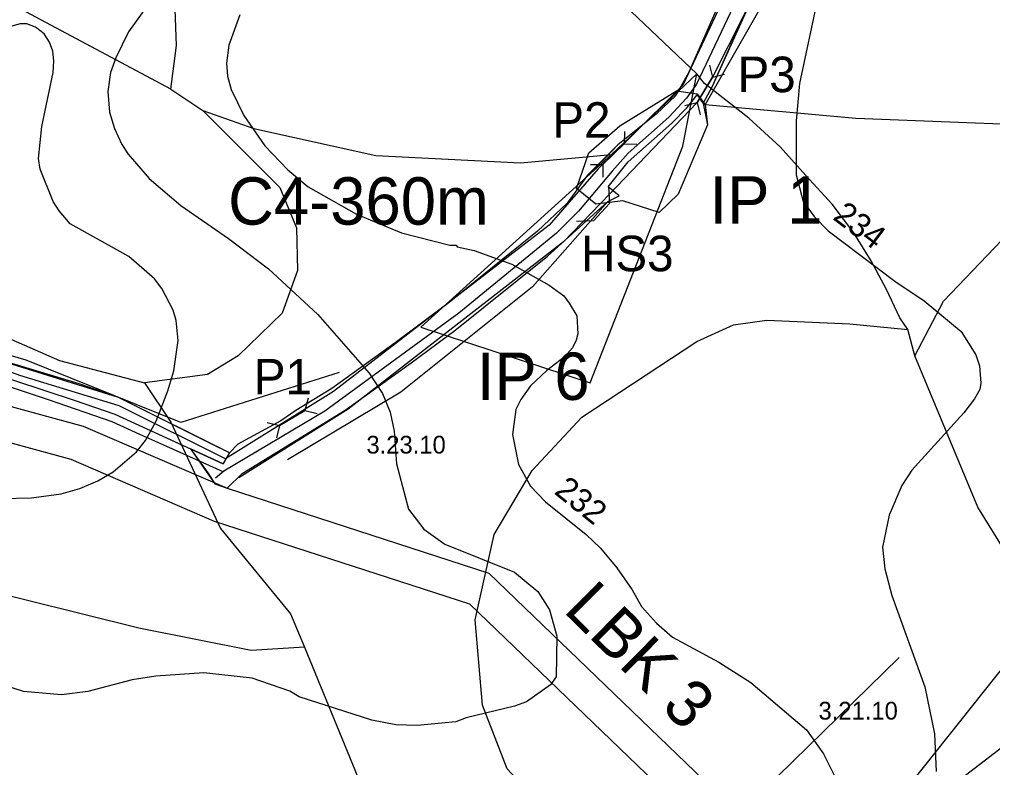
# Model space of a CAD drawing. Extents: x -662500 to -655523, y -1056000 to -1049993.
# Drawn here: x -661057.8 to -660647.3, y -1052866.9 to -1052551 of the extents above; entities that cross this region are included whole.
import ezdxf

# ---------------------------------------------------------------- set-up
doc = ezdxf.new("R2010")
doc.units = 0
for name, color, linetype in [('Vrstva 10', 7, 'Continuous'), ('Vrstva 12', 7, 'Continuous'), ('Vrstva 17', 7, 'Continuous'), ('Vrstva 18', 7, 'Continuous'), ('Vrstva 24', 7, 'Continuous'), ('Vrstva 32', 7, 'Continuous'), ('Vrstva 37', 7, 'Continuous'), ('Vrstva 5', 7, 'Continuous'), ('Vrstva 51', 7, 'Continuous'), ('Vrstva 52', 7, 'Continuous'), ('Vrstva 57', 7, 'Continuous'), ('Vrstva 61', 7, 'Continuous'), ('Vrstva 7', 7, 'Continuous')]:
    doc.layers.add(name, color=color, linetype=linetype)

# ---------------------------------------------------------------- blocks, each defined once
blk = doc.blocks.new('PSZ019')
at = {"layer": 'Vrstva 17'}
blk.add_lwpolyline([(-10, -5), (-5, 0), (5, 0), (10, -5)], dxfattribs=at)
blk = doc.blocks.new('PSZ017')
at = {"layer": 'Vrstva 17'}
for points in [[(-10, 3.75), (-6.25, 0), (-10, -3.75)], [(-6.25, 0), (6.25, 0)], [(10, 3.75), (6.25, 0), (10, -3.75)]]:
    blk.add_lwpolyline(points, dxfattribs=at)

msp = doc.modelspace()

# ---------------------------------------------------------------- linework, layer by layer
at = {"layer": 'Vrstva 10'}
msp.add_lwpolyline([(-660730.96, -1052491.07), (-660742.4, -1052515.29), (-660772.11, -1052578.35), (-660776.37, -1052584.21), (-660783.83, -1052592.29), (-660801.06, -1052607.48), (-660807.81, -1052615.02), (-660821.93, -1052631.99), (-660831.3, -1052641.31), (-660872.41, -1052674.97), (-660929.03, -1052716.48), (-660971.55, -1052741.79), (-660975.1, -1052744.68)], dxfattribs=at)
at = {"layer": 'Vrstva 12'}
msp.add_lwpolyline([(-660971.84, -1052741.96), (-660995.69, -1052731.28), (-661007, -1052726.22), (-661018.69, -1052720.98), (-661045.51, -1052711.57), (-661098.74, -1052693.85), (-661163.88, -1052677.78), (-661196.89, -1052668.88), (-661256.98, -1052652.95)], dxfattribs=at)
at = {"layer": 'Vrstva 24'}
for points in [[(-660772, -1052574), (-660874.5, -1052476.5), (-660885, -1052465), (-660916, -1052440.5), (-660936, -1052426), (-660954.5, -1052417.5), (-660980.5, -1052408), (-661038, -1052393), (-661089.5, -1052368.5), (-661136, -1052338), (-661184, -1052312.5), (-661189, -1052307)], [(-660994, -1052580.5), (-660991.5, -1052562), (-660992.5, -1052535), (-661005.5, -1052499), (-661026.5, -1052472), (-661069, -1052440.5), (-661092.5, -1052426.5), (-661160, -1052395.5), (-661174.5, -1052382), (-661185, -1052364)], [(-660680, -1052693), (-660668, -1052670), (-660625, -1052625), (-660559, -1052571), (-660471.5, -1052512.5), (-660425, -1052485), (-660396.5, -1052473), (-660357, -1052462), (-660276, -1052455), (-660243.5, -1052445.5), (-660138, -1052390)], [(-660994, -1052580.5), (-661181, -1052480.5), (-661197, -1052467), (-661227, -1052423)], [(-661304, -1052572.5), (-661240.5, -1052618), (-661195.5, -1052637.5), (-661122, -1052659.5), (-661041, -1052695), (-661005, -1052704.5)], [(-660808, -1052608), (-660888.5, -1052681), (-660817, -1052704.5), (-660778, -1052604.5), (-660772, -1052574)], [(-660808, -1052608), (-660772, -1052574)], [(-660683, -1052682), (-660686.4, -1052677), (-660691.99, -1052665.07), (-660698.52, -1052652.91), (-660705.76, -1052641.07), (-660714.93, -1052629.04), (-660725.99, -1052616.89), (-660736.84, -1052604.8), (-660750.08, -1052592.71), (-660768.76, -1052578.04), (-660772, -1052574)], [(-660994, -1052580.5), (-660980.5, -1052589.5)], [(-660980.5, -1052589.5), (-660948, -1052622), (-660941, -1052639), (-660940.5, -1052657), (-660947, -1052675), (-660965.5, -1052693), (-660978.5, -1052701), (-661005, -1052704.5)], [(-660980.5, -1052589.5), (-660959, -1052597), (-660907.5, -1052608.5), (-660846.5, -1052611.5), (-660808, -1052608)], [(-660781, -1052927), (-660835.5, -1052885.5), (-660852, -1052867.5), (-660862.5, -1052840.5), (-660865.5, -1052804.5), (-660857.5, -1052768.5), (-660841.5, -1052741.5), (-660820.5, -1052719), (-660772, -1052687), (-660756.5, -1052680), (-660742.5, -1052678), (-660707.5, -1052679.5), (-660683, -1052682)], [(-660680, -1052693), (-660683, -1052682)], [(-660420, -1052937), (-660474.5, -1052915), (-660540, -1052878.5), (-660592, -1052838), (-660628.5, -1052797.5), (-660653.5, -1052757), (-660680, -1052693)], [(-661005, -1052704.5), (-660994, -1052721), (-660973, -1052766), (-660943.5, -1052802), (-660937.5, -1052816)], [(-660937.5, -1052816), (-660960, -1052817.5), (-661007.5, -1052808), (-661080, -1052790), (-661116, -1052786), (-661160.5, -1052787.5), (-661235, -1052795), (-661288.5, -1052794.5), (-661311.5, -1052788)], [(-660937.5, -1052816), (-660915, -1052871), (-660892, -1052911.5), (-660877, -1052925), (-660853, -1052939)]]:
    msp.add_lwpolyline(points, dxfattribs=at)
at = {"layer": 'Vrstva 32'}
msp.add_lwpolyline([(-660970.85, -1052736.56), (-661015.77, -1052714.15), (-661057.65, -1052701.38), (-661074.91, -1052695), (-661122.93, -1052681.91), (-661149.6, -1052676.19), (-661184.21, -1052667.19), (-661328.04, -1052628.37)], dxfattribs=at)
at = {"layer": 'Vrstva 37'}
msp.add_lwpolyline([(-661300.67, -1052546.9), (-661245.57, -1052460.16), (-661215.38, -1052383.27), (-661093.2, -1052036.62), (-661059.91, -1052039.12), (-661052.32, -1052039.28), (-660977.8, -1052048.89), (-660913.91, -1052057.78), (-660920.61, -1052206.16), (-660810.17, -1052287.05), (-660506.62, -1052383.42), (-660536.22, -1052464.9), (-660540.27, -1052493.39), (-660540.27, -1052503.48), (-660534.66, -1052516.97), (-660434.32, -1052493.61), (-660230.57, -1052568.54), (-660284.32, -1052681.97), (-660363.46, -1052667.73), (-660573.1, -1052736.64), (-660686.93, -1052879.97), (-660981.83, -1052946.49), (-661035.35, -1052984.09), (-661278.3, -1052879.13)], dxfattribs=at)
msp.add_lwpolyline([(-661234.06, -1053140.82), (-660958.01, -1052955.16), (-660828.41, -1052935.32), (-660688.36, -1052892.92), (-660553.31, -1052789.11), (-660369.71, -1052706.96), (-660290.66, -1052724.21), (-660337.18, -1052820.64), (-660356.48, -1052923.15), (-660446.27, -1052991.51), (-660506.13, -1053013.32), (-660608.87, -1053013.32), (-660726.31, -1053026.56), (-660746.15, -1053043.81), (-660754.61, -1053064.64), (-660780.18, -1053120.96), (-660865.36, -1053222.79), (-660913.12, -1053274.78), (-660954.8, -1053281.43), (-660981.14, -1053263.41), (-661072.84, -1053185.46), (-661116.02, -1053160.8)], close=True, dxfattribs=at)
at = {"layer": 'Vrstva 5'}
for points in [[(-660755.18, -1052527.06), (-660775.44, -1052573.22), (-660780.95, -1052583.18), (-660789.17, -1052591), (-660805.31, -1052603.95), (-660818.19, -1052616.74), (-660826.8, -1052628.64), (-660839.31, -1052640.39), (-660876.46, -1052670.55), (-660899.32, -1052687.63), (-660925.98, -1052706.8), (-660941.27, -1052716.2), (-660947.51, -1052720.49), (-660965.72, -1052730.41), (-660969.23, -1052734.04), (-660971.93, -1052738.59), (-660985.61, -1052732.34), (-660975.35, -1052747.07), (-660970.26, -1052748.97), (-660963.87, -1052742.7), (-660920.45, -1052716.01), (-660892.53, -1052696.06), (-660874.07, -1052682.42), (-660835.01, -1052650.9), (-660809.61, -1052627.89), (-660804.83, -1052625.49), (-660809.42, -1052621.74), (-660801.02, -1052611.14), (-660782.55, -1052594.75), (-660776.11, -1052588.25), (-660771.96, -1052582.87), (-660769.37, -1052586.51), (-660765.45, -1052579.22), (-660733.95, -1052509.32)], [(-660755.18, -1052527.06), (-660775.44, -1052573.22), (-660780.95, -1052583.18), (-660789.17, -1052591), (-660805.31, -1052603.95), (-660810.6, -1052609.41), (-660818.19, -1052616.74), (-660826.8, -1052628.64), (-660839.31, -1052640.39), (-660876.46, -1052670.55), (-660899.32, -1052687.63), (-660925.98, -1052706.8), (-660941.27, -1052716.2), (-660947.51, -1052720.49), (-660965.72, -1052730.41), (-660969.23, -1052734.04), (-660976.88, -1052730.22), (-661016.03, -1052710.7), (-661032.59, -1052704.91), (-661097.45, -1052685.24)], [(-661098.01, -1052690.99), (-661034.75, -1052711.78), (-661017.58, -1052717.73), (-660985.61, -1052732.34), (-660978.36, -1052742.41), (-660975.35, -1052747.07), (-660970.26, -1052748.97), (-660963.87, -1052742.7), (-660920.45, -1052716.01), (-660892.53, -1052696.06), (-660874.07, -1052682.42), (-660835.01, -1052650.9), (-660809.61, -1052627.89), (-660804.83, -1052625.49), (-660809.42, -1052621.74), (-660801.02, -1052611.14), (-660782.55, -1052594.75), (-660776.11, -1052588.25), (-660771.96, -1052582.87), (-660769.37, -1052586.51), (-660765.45, -1052579.22), (-660744.66, -1052532.13)], [(-660771.96, -1052582.87), (-660769.37, -1052586.51), (-660767.55, -1052595.54)]]:
    msp.add_lwpolyline(points, dxfattribs=at)
msp.add_lwpolyline([(-661326.26, -1052624.84), (-661328.05, -1052628.35), (-661320.64, -1052631.78), (-661307.34, -1052636.08), (-661260.67, -1052649.2), (-661246.07, -1052652.95), (-661144.61, -1052680), (-661098.01, -1052690.99), (-661034.75, -1052711.78), (-661017.58, -1052717.73), (-660971.93, -1052738.59), (-660969.23, -1052734.04), (-661016.03, -1052710.7), (-661097.45, -1052685.24), (-661144.12, -1052675.27), (-661244.57, -1052648.2), (-661259.73, -1052644.32), (-661306.81, -1052632.1), (-661319.01, -1052627.9)], close=True, dxfattribs=at)
at = {"layer": 'Vrstva 51'}
for points in [[(-661333.87, -1052639.96), (-661030.97, -1052722.69), (-660970.26, -1052748.97), (-660859.83, -1052784.77), (-660719.81, -1052919.67), (-660703.56, -1053036.33), (-660627.44, -1053034.97), (-660487.78, -1053023.58), (-660465.78, -1053017.23), (-660435.07, -1052998.4)], [(-660435.71, -1053016.39), (-660459.67, -1053031.08), (-660485.06, -1053038.41), (-660626.7, -1053049.96), (-660716.58, -1053051.57), (-660733.95, -1052926.87), (-660867.75, -1052797.97), (-660975.56, -1052763.02), (-661035.95, -1052736.88), (-661337.82, -1052654.43)]]:
    msp.add_lwpolyline(points, dxfattribs=at)
at = {"layer": 'Vrstva 52'}
for points in [[(-660768.57, -1052587.01), (-660724.21, -1052509.24), (-660640.37, -1052537), (-660593.93, -1052532.78), (-660534.66, -1052516.97)], [(-660809.61, -1052627.89), (-660841.41, -1052663.91), (-660896.9, -1052708.39), (-660944.8, -1052737.02)]]:
    msp.add_lwpolyline(points, dxfattribs=at)
msp.add_lwpolyline([(-660817.63, -1052607.34), (-660804.53, -1052595.93), (-660780.64, -1052581.11), (-660771.91, -1052582.42), (-660768.57, -1052587.01), (-660767.55, -1052595.54), (-660779.87, -1052624.78), (-660787.96, -1052632.52), (-660803.24, -1052627.54), (-660814.67, -1052628.98), (-660822.76, -1052622.42)], close=True, dxfattribs=at)
at = {"layer": 'Vrstva 57'}
for points in [[(-660240.14, -1052589.03), (-660367.97, -1052599.37), (-660411.21, -1052606.42), (-660478.88, -1052627.1), (-660527.29, -1052616.29), (-660561.13, -1052608.3), (-660596.85, -1052597.02), (-660704.94, -1052592.79), (-660768.57, -1052587.01)], [(-660923, -1052700.06), (-660989.74, -1052721.21), (-661055.06, -1052694.89), (-661244.93, -1052639.43)], [(-660686.61, -1052820.49), (-660750.76, -1052883.23), (-660782.95, -1052946.91), (-660800.11, -1052985.92), (-660876.71, -1053083.67), (-660942.98, -1053138.66), (-661001.03, -1053248.46)]]:
    msp.add_lwpolyline(points, dxfattribs=at)
at = {"layer": 'Vrstva 61'}
for points in [[(-660738.08, -1052494.07), (-660777.88, -1052578.81), (-660800.49, -1052601.16), (-660813.62, -1052614.14), (-660834.28, -1052637.91), (-660925.3, -1052708.08), (-660970.85, -1052736.56)], [(-660726.22, -1052497.62), (-660765.46, -1052575.43), (-660771.92, -1052586.13), (-660808.78, -1052624.64), (-660828.23, -1052644.96), (-660919.18, -1052715.59), (-660965.2, -1052744.53)]]:
    msp.add_lwpolyline(points, dxfattribs=at)
at = {"layer": 'Vrstva 7'}
for p, q in [((-660719.16, -1052533.52), (-660728.79, -1052578.02)), ((-660719.16, -1052533.52), (-660728.79, -1052578.02)), ((-661004.29, -1052545.7), (-661011.8, -1052556.19)), ((-660964.89, -1052549.1), (-660969.43, -1052561.86)), ((-661057.57, -1052552.93), (-661066.64, -1052555.34)), ((-661054.74, -1052552.93), (-661057.57, -1052552.93)), ((-661051.06, -1052554.27), (-661054.74, -1052552.93)), ((-661047.37, -1052557.04), (-661051.06, -1052554.27)), ((-661045.18, -1052560.67), (-661047.37, -1052557.04)), ((-661011.8, -1052556.19), (-661017.19, -1052567.24)), ((-661043.69, -1052564.41), (-661045.18, -1052560.67)), ((-660969.43, -1052561.86), (-660970.42, -1052569.51)), ((-661043.28, -1052568.56), (-661043.69, -1052564.41)), ((-661043.54, -1052573.48), (-661043.28, -1052568.56)), ((-661017.19, -1052567.24), (-661019.45, -1052573.48)), ((-660970.42, -1052569.51), (-660969.99, -1052574.9)), ((-661048.36, -1052596.15), (-661043.54, -1052573.48)), ((-661019.45, -1052573.48), (-661020.59, -1052581.42)), ((-660969.99, -1052574.9), (-660968.44, -1052580.56)), ((-660728.79, -1052578.02), (-660730.07, -1052593.89)), ((-660728.79, -1052578.02), (-660730.07, -1052593.89)), ((-661020.59, -1052581.42), (-661019.88, -1052590.2)), ((-660968.44, -1052580.56), (-660963.19, -1052591.62)), ((-661019.88, -1052590.2), (-661017.75, -1052597.01)), ((-660963.19, -1052591.62), (-660954.26, -1052604.37)), ((-660730.07, -1052593.89), (-660730.07, -1052616.56)), ((-660730.07, -1052593.89), (-660730.07, -1052616.56)), ((-661049.78, -1052609.76), (-661048.36, -1052596.15)), ((-661017.75, -1052597.01), (-661014.63, -1052603.81)), ((-661014.63, -1052603.81), (-661011.94, -1052607.92)), ((-660954.26, -1052604.37), (-660944.63, -1052614.58)), ((-661049.07, -1052614.29), (-661049.78, -1052609.76)), ((-661011.94, -1052607.92), (-661003.16, -1052618.12)), ((-661043.54, -1052627.9), (-661049.07, -1052614.29)), ((-660944.63, -1052614.58), (-660935.98, -1052621.66)), ((-661003.16, -1052618.12), (-660989.69, -1052629.6)), ((-660730.07, -1052616.56), (-660727.23, -1052627.9)), ((-660730.07, -1052616.56), (-660727.23, -1052627.9)), ((-660935.98, -1052621.66), (-660915.58, -1052633.28)), ((-661041.14, -1052631.87), (-661043.54, -1052627.9)), ((-661036.46, -1052637.25), (-661041.14, -1052631.87)), ((-660989.69, -1052629.6), (-660969.57, -1052643.49)), ((-660727.23, -1052627.9), (-660722.56, -1052634.28)), ((-660727.23, -1052627.9), (-660722.56, -1052634.28)), ((-660915.58, -1052633.28), (-660896.58, -1052641.08)), ((-660722.56, -1052634.28), (-660716.6, -1052640.23)), ((-660722.56, -1052634.28), (-660716.6, -1052640.23)), ((-661011.66, -1052651.14), (-661036.46, -1052637.25)), ((-660969.57, -1052643.49), (-660952.7, -1052656.38)), ((-660896.58, -1052641.08), (-660876.18, -1052646.32)), ((-660716.6, -1052640.23), (-660688.55, -1052661.49)), ((-660716.6, -1052640.23), (-660688.55, -1052661.49)), ((-660876.18, -1052646.32), (-660873.63, -1052646.32)), ((-660873.63, -1052646.32), (-660873.2, -1052647.03)), ((-660873.2, -1052647.03), (-660865.97, -1052648.59)), ((-661000.89, -1052660.49), (-661011.66, -1052651.14)), ((-660865.97, -1052648.59), (-660850.1, -1052654.4)), ((-660952.7, -1052656.38), (-660931.87, -1052675.66)), ((-660850.1, -1052654.4), (-660834.31, -1052663.22)), ((-660997.77, -1052664.6), (-661000.89, -1052660.49)), ((-660992.95, -1052673.81), (-660997.77, -1052664.6)), ((-660834.31, -1052663.22), (-660828.14, -1052667.72)), ((-660688.55, -1052661.49), (-660676.07, -1052669.85)), ((-660688.55, -1052661.49), (-660676.07, -1052669.85)), ((-660828.14, -1052667.72), (-660825.87, -1052670.84)), ((-660825.87, -1052670.84), (-660822.61, -1052676.22)), ((-660676.07, -1052669.85), (-660660.48, -1052682.74)), ((-660676.07, -1052669.85), (-660660.48, -1052682.74)), ((-660991.68, -1052678.07), (-660992.95, -1052673.81)), ((-660931.87, -1052675.66), (-660910.33, -1052700.32)), ((-660822.61, -1052676.22), (-660822.18, -1052683.74)), ((-660990.83, -1052686.57), (-660991.68, -1052678.07)), ((-660822.18, -1052683.74), (-660822.9, -1052686.44)), ((-660660.48, -1052682.74), (-660654.39, -1052692.66)), ((-660660.48, -1052682.74), (-660654.39, -1052692.66)), ((-660992.67, -1052699.32), (-660990.83, -1052686.57)), ((-660822.9, -1052686.44), (-660824.45, -1052689.69)), ((-660824.45, -1052689.69), (-660827.99, -1052693.66)), ((-660654.39, -1052692.66), (-660652.83, -1052697.34)), ((-660654.39, -1052692.66), (-660652.83, -1052697.34)), ((-660827.99, -1052693.66), (-660835.36, -1052699.18)), ((-660652.83, -1052697.34), (-660652.27, -1052704.57)), ((-660652.83, -1052697.34), (-660652.27, -1052704.57)), ((-660995.22, -1052707.83), (-660992.67, -1052699.32)), ((-660910.33, -1052700.32), (-660904.66, -1052708.96)), ((-660835.36, -1052699.18), (-660842.17, -1052705.7)), ((-660842.17, -1052705.7), (-660846.28, -1052711.51)), ((-660652.27, -1052704.57), (-660652.69, -1052707.26)), ((-660652.27, -1052704.57), (-660652.69, -1052707.26)), ((-661000.18, -1052720.58), (-660995.22, -1052707.83)), ((-660904.66, -1052708.96), (-660901.4, -1052716.9)), ((-660652.69, -1052707.26), (-660654.82, -1052711.23)), ((-660652.69, -1052707.26), (-660654.82, -1052711.23)), ((-660846.28, -1052711.51), (-660848.4, -1052715.76)), ((-660654.82, -1052711.23), (-660659.35, -1052717.18)), ((-660654.82, -1052711.23), (-660659.35, -1052717.18)), ((-660901.4, -1052716.9), (-660899.7, -1052724.83)), ((-660848.4, -1052715.76), (-660849.82, -1052726.25)), ((-660659.35, -1052717.18), (-660681.32, -1052741.27)), ((-660659.35, -1052717.18), (-660681.32, -1052741.27)), ((-661004.71, -1052728.8), (-661000.18, -1052720.58)), ((-660899.7, -1052724.83), (-660898.71, -1052738.72)), ((-660849.82, -1052726.25), (-660847.27, -1052739)), ((-661008.4, -1052733.62), (-661004.71, -1052728.8)), ((-661018.32, -1052741.98), (-661008.4, -1052733.62)), ((-661024.7, -1052745.81), (-661018.32, -1052741.98)), ((-660898.71, -1052738.72), (-660893.75, -1052757.85)), ((-660847.27, -1052739), (-660842.17, -1052748.07)), ((-660681.32, -1052741.27), (-660685.57, -1052747.79)), ((-660681.32, -1052741.27), (-660685.57, -1052747.79)), ((-661032.35, -1052749.07), (-661024.7, -1052745.81)), ((-661040.29, -1052751.33), (-661032.35, -1052749.07)), ((-660842.17, -1052748.07), (-660835.93, -1052754.74)), ((-660685.57, -1052747.79), (-660690.95, -1052760.26)), ((-660685.57, -1052747.79), (-660690.95, -1052760.26)), ((-661065.51, -1052753.32), (-661052.76, -1052753.03)), ((-661052.76, -1052753.03), (-661040.29, -1052751.33)), ((-660835.93, -1052754.74), (-660818.78, -1052768.48)), ((-660893.75, -1052757.85), (-660887.23, -1052766.21)), ((-660690.95, -1052760.26), (-660693.65, -1052773.87)), ((-660690.95, -1052760.26), (-660693.65, -1052773.87)), ((-660887.23, -1052766.21), (-660878.3, -1052772.59)), ((-660818.78, -1052768.48), (-660812.69, -1052774.29)), ((-660878.3, -1052772.59), (-660848.97, -1052784.35)), ((-660812.69, -1052774.29), (-660805.74, -1052782.51)), ((-660693.65, -1052773.87), (-660692.65, -1052782.94)), ((-660693.65, -1052773.87), (-660692.65, -1052782.94)), ((-660805.74, -1052782.51), (-660799.37, -1052791.86)), ((-660692.65, -1052782.94), (-660689.82, -1052794.27)), ((-660692.65, -1052782.94), (-660689.82, -1052794.27)), ((-660848.97, -1052784.35), (-660839.05, -1052792.57)), ((-660799.37, -1052791.86), (-660795.4, -1052798.95)), ((-660839.05, -1052792.57), (-660834.23, -1052800.23)), ((-660689.82, -1052794.27), (-660675.79, -1052832.82)), ((-660689.82, -1052794.27), (-660675.79, -1052832.82)), ((-660834.23, -1052800.23), (-660831.11, -1052811.42)), ((-660795.4, -1052798.95), (-660789.02, -1052805.9)), ((-660789.02, -1052805.9), (-660782.36, -1052811.85)), ((-660831.11, -1052811.42), (-660831.4, -1052828.57)), ((-660782.36, -1052811.85), (-660762.8, -1052822.33)), ((-660762.8, -1052822.33), (-660749.2, -1052830.98)), ((-661000.32, -1052828.29), (-661010.24, -1052829.84)), ((-660980.06, -1052826.87), (-661000.32, -1052828.29)), ((-660959.65, -1052829.14), (-660980.06, -1052826.87)), ((-660831.4, -1052828.57), (-660833.8, -1052831.97)), ((-661056.16, -1052834.8), (-661070.33, -1052830.27)), ((-661010.24, -1052829.84), (-661028.95, -1052834.8)), ((-660943.7, -1052834.61), (-660959.65, -1052829.14)), ((-660833.8, -1052831.97), (-660843.87, -1052839.2)), ((-660749.2, -1052830.98), (-660725.82, -1052850.96)), ((-660675.79, -1052832.82), (-660671.82, -1052852.66)), ((-660675.79, -1052832.82), (-660671.82, -1052852.66)), ((-661040.14, -1052836.22), (-661056.16, -1052834.8)), ((-661028.95, -1052834.8), (-661040.14, -1052836.22)), ((-660939.77, -1052837.06), (-660943.7, -1052834.61)), ((-660909.22, -1052846.82), (-660939.77, -1052837.06)), ((-660848.97, -1052841.04), (-660869.38, -1052845.86)), ((-660843.87, -1052839.2), (-660848.97, -1052841.04)), ((-660898.98, -1052848.87), (-660909.22, -1052846.82)), ((-660889.98, -1052849.1), (-660898.98, -1052848.87)), ((-660873.77, -1052847.56), (-660889.98, -1052849.1)), ((-660869.38, -1052845.86), (-660873.77, -1052847.56)), ((-660725.82, -1052850.96), (-660718.59, -1052861.16)), ((-660671.82, -1052852.66), (-660671.11, -1052868.53)), ((-660671.82, -1052852.66), (-660671.11, -1052868.53)), ((-660718.59, -1052861.16), (-660708.67, -1052881))]:
    msp.add_line(p, q, dxfattribs=at)

# ---------------------------------------------------------------- block references
at = {"layer": 'Vrstva 17'}
for name, p, rotation in [('PSZ017', (-660768.69, -1052580.78), 58.88959889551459), ('PSZ017', (-660807.18, -1052607.94), 44.17131967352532), ('PSZ019', (-660812.3, -1052632.37), -132.4195672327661), ('PSZ017', (-660942.75, -1052719.29), 30.610466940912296)]:
    msp.add_blockref(name, p, dxfattribs=dict(at, rotation=rotation))

# ---------------------------------------------------------------- texts
for s, p in [('P3', (-660754.86, -1052581.72)), ('P2', (-660833, -1052600.97)), ('HS3', (-660820.87, -1052657.33)), ('P1', (-660958.95, -1052709.36))]:
    msp.add_text(s, height=15, rotation=360, dxfattribs=at).set_placement(p)
at = {"layer": 'Vrstva 18'}
msp.add_text('C4-360m', height=20, rotation=360, dxfattribs=at).set_placement((-660969.79, -1052637.67))
at = {"layer": 'Vrstva 24'}
for s, p in [('3.23.10', (-660911.43, -1052734.31)), ('3.21.10', (-660720.7, -1052846.64))]:
    msp.add_text(s, height=7.5, dxfattribs=at).set_placement(p)
at = {"layer": 'Vrstva 51'}
msp.add_text('LBK 3', height=20, rotation=315.2837, dxfattribs=at).set_placement((-660828.74, -1052800.86))
at = {"layer": 'Vrstva 52'}
for s, p in [('IP 1', (-660766.64, -1052637.19)), ('IP 6', (-660864.85, -1052711.66))]:
    msp.add_text(s, height=20, dxfattribs=at).set_placement(p)
at = {"layer": 'Vrstva 7'}
for s, rotation, p in [('234', 322.8531, (-660715.08, -1052635.11)), ('232', 321.284, (-660832.64, -1052750.96))]:
    msp.add_text(s, height=10, rotation=rotation, dxfattribs=at).set_placement(p)

doc.saveas('drawing.dxf')
